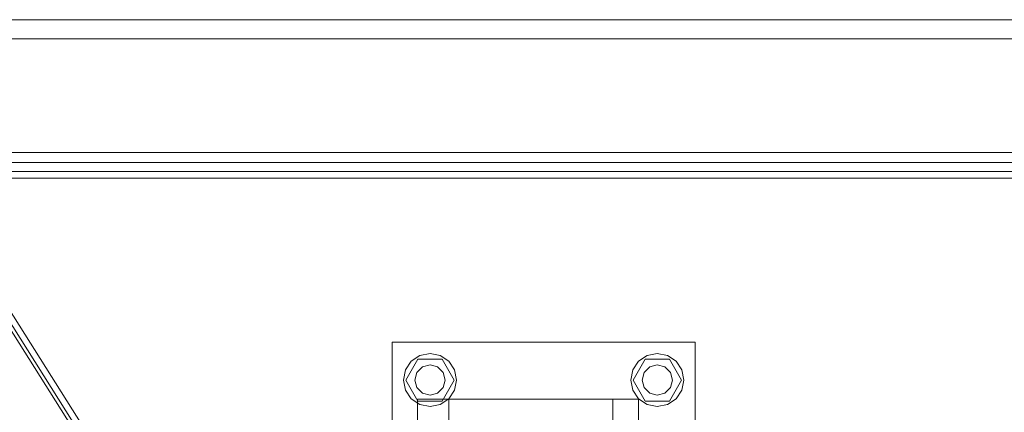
# Model space of a CAD drawing. Header units: millimetres. Extents: x -2233 to 65662, y -50530 to 6847.
# Tile 326 of 656: x 1730 to 2249, y -17527 to -17320. Entities that reach past the tile are written whole.
import ezdxf

# ---------------------------------------------------------------- set-up
doc = ezdxf.new("R2010")
doc.units = ezdxf.units.MM
for name, color, linetype, lineweight in [('superior_C01', 7, 'Continuous', 0), ('superior_tolva', 7, 'Continuous', 0), ('superior_tolva-C01', 7, 'Continuous', 0)]:
    doc.layers.add(name, color=color, linetype=linetype, lineweight=lineweight)

msp = doc.modelspace()

# ---------------------------------------------------------------- linework, layer by layer
at = {"layer": 'superior_C01'}
for p, q in [((1926.267, -17650), (1926.267, -17490)), ((1926.267, -17490), (2086.267, -17490)), ((2086.267, -17490), (2086.267, -17650)), ((1936.368, -17500.101), (1940.91, -17497.066)), ((1940.91, -17497.066), (1946.267, -17496)), ((1946.267, -17496), (1951.625, -17497.066)), ((1951.625, -17497.066), (1956.167, -17500.101)), ((2056.368, -17500.101), (2060.91, -17497.066)), ((2060.91, -17497.066), (2066.267, -17496)), ((2066.267, -17496), (2071.625, -17497.066)), ((2071.625, -17497.066), (2076.167, -17500.101)), ((1933.333, -17504.642), (1936.368, -17500.101)), ((1933.467, -17510), (1939.867, -17498.915)), ((1939.339, -17506), (1942.267, -17503.072)), ((1939.867, -17498.915), (1952.667, -17498.915)), ((1942.267, -17503.072), (1946.267, -17502)), ((1946.267, -17502), (1950.267, -17503.072)), ((1950.267, -17503.072), (1953.195, -17506)), ((1952.667, -17498.915), (1959.067, -17510)), ((1956.167, -17500.101), (1959.202, -17504.642)), ((2053.333, -17504.642), (2056.368, -17500.101)), ((2053.467, -17510), (2059.867, -17498.915)), ((2059.339, -17506), (2062.267, -17503.072)), ((2059.867, -17498.915), (2072.667, -17498.915)), ((2062.267, -17503.072), (2066.267, -17502)), ((2066.267, -17502), (2070.267, -17503.072)), ((2070.267, -17503.072), (2073.195, -17506)), ((2072.667, -17498.915), (2079.067, -17510)), ((2076.167, -17500.101), (2079.202, -17504.642)), ((1932.267, -17510), (1933.333, -17504.642)), ((1938.267, -17510), (1939.339, -17506)), ((1953.195, -17506), (1954.267, -17510)), ((1959.202, -17504.642), (1960.267, -17510)), ((2052.267, -17510), (2053.333, -17504.642)), ((2058.267, -17510), (2059.339, -17506)), ((2073.195, -17506), (2074.267, -17510)), ((2079.202, -17504.642), (2080.267, -17510)), ((1933.333, -17515.358), (1932.267, -17510)), ((1939.867, -17521.085), (1933.467, -17510)), ((1939.339, -17514), (1938.267, -17510)), ((1959.067, -17510), (1952.667, -17521.085)), ((1954.267, -17510), (1953.195, -17514)), ((1960.267, -17510), (1959.202, -17515.358)), ((2053.333, -17515.358), (2052.267, -17510)), ((2059.867, -17521.085), (2053.467, -17510)), ((2059.339, -17514), (2058.267, -17510)), ((2079.067, -17510), (2072.667, -17521.085)), ((2074.267, -17510), (2073.195, -17514)), ((2080.267, -17510), (2079.202, -17515.358)), ((1936.368, -17519.899), (1933.333, -17515.358)), ((1942.267, -17516.928), (1939.339, -17514)), ((1946.267, -17518), (1942.267, -17516.928)), ((1950.267, -17516.928), (1946.267, -17518)), ((1953.195, -17514), (1950.267, -17516.928)), ((1959.202, -17515.358), (1956.167, -17519.899)), ((2056.368, -17519.899), (2053.333, -17515.358)), ((2062.267, -17516.928), (2059.339, -17514)), ((2066.267, -17518), (2062.267, -17516.928)), ((2070.267, -17516.928), (2066.267, -17518)), ((2073.195, -17514), (2070.267, -17516.928)), ((2079.202, -17515.358), (2076.167, -17519.899)), ((1940.91, -17522.934), (1936.368, -17519.899)), ((1939.661, -17620), (1939.661, -17520)), ((1939.661, -17520), (2042.75, -17520)), ((1952.667, -17521.085), (1939.867, -17521.085)), ((1946.267, -17524), (1940.91, -17522.934)), ((1951.625, -17522.934), (1946.267, -17524)), ((1956.167, -17519.899), (1951.625, -17522.934)), ((1956.267, -17620), (1956.267, -17520)), ((1956.267, -17520), (2056.267, -17520)), ((2042.75, -17520), (2042.75, -17620)), ((2056.267, -17520), (2056.267, -17620)), ((2060.91, -17522.934), (2056.368, -17519.899)), ((2072.667, -17521.085), (2059.867, -17521.085)), ((2066.267, -17524), (2060.91, -17522.934)), ((2071.625, -17522.934), (2066.267, -17524)), ((2076.167, -17519.899), (2071.625, -17522.934))]:
    msp.add_line(p, q, dxfattribs=at)
at = {"layer": 'superior_tolva'}
for p, q in [((1634.2, -17320), (3614.2, -17320)), ((3614.2, -17330), (1634.2, -17330)), ((1634.2, -17330), (2514.2, -17330)), ((3614.2, -17390), (1634.2, -17390)), ((1674.2, -17395.364), (2474.2, -17395.364)), ((2514.2, -17400), (1634.2, -17400)), ((2474.2, -17400), (1674.2, -17400))]:
    msp.add_line(p, q, dxfattribs=at)
at = {"layer": 'superior_tolva-C01'}
for p, q in [((1911.451, -17775), (1674.2, -17400)), ((1674.2, -17400), (2474.2, -17400)), ((2474.2, -17403.554), (1674.2, -17403.554)), ((1674.2, -17403.554), (1911.451, -17778.554)), ((1915.29, -17775), (1678.039, -17400))]:
    msp.add_line(p, q, dxfattribs=at)

doc.saveas('drawing.dxf')
